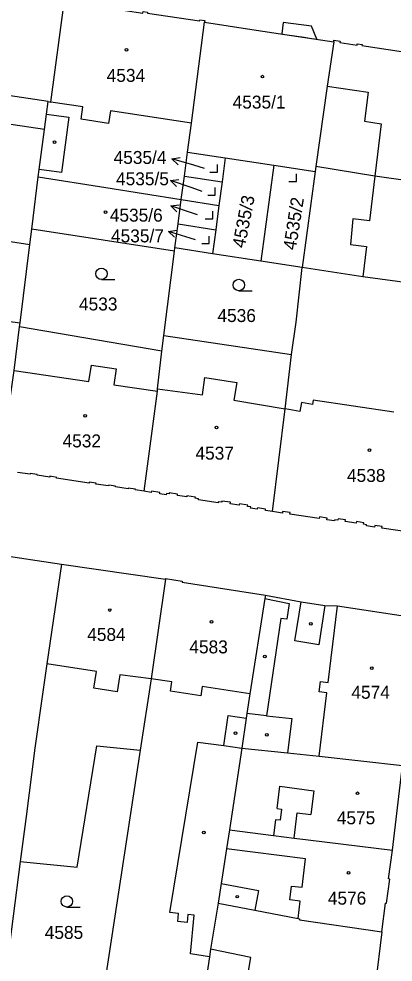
# Model space of a CAD drawing. Extents: x -756746 to -753363, y -1166406 to -1161727.
# Drawn here: x -755038 to -754988.8, y -1165988.7 to -1165864.8 of the extents above; entities that cross this region are included whole.
import ezdxf

# ---------------------------------------------------------------- set-up
doc = ezdxf.new("R2010")
doc.units = 0
for name, color, linetype in [('Hranice parcel', 7, 'Continuous'), ('Parcelní čísla', 7, 'Continuous'), ('Pop  PČ popisy', 7, 'Continuous'), ('Vnitřní kresba', 7, 'Continuous'), ('Věcná břemena k části', 7, 'Continuous'), ('Značky budov', 7, 'Continuous'), ('Značky kultur', 7, 'Continuous')]:
    doc.layers.add(name, color=color, linetype=linetype)

msp = doc.modelspace()

# ---------------------------------------------------------------- linework, layer by layer
at = {"layer": 'Hranice parcel'}
for p, q in [((-755016.22, -1165885.43), (-755015.8, -1165882.29)), ((-755015.8, -1165882.29), (-755010.85, -1165883.04)), ((-755010.85, -1165883.04), (-755011.27, -1165886.2)), ((-755010.85, -1165883.04), (-755004.48, -1165884)), ((-755004.48, -1165884), (-755006.17, -1165896.6)), ((-755004.48, -1165884), (-754999.05, -1165884.82)), ((-754999.05, -1165884.82), (-755000.73, -1165897.43)), ((-754998.96, -1165884.18), (-754999.05, -1165884.82)), ((-755016.63, -1165888.5), (-755016.22, -1165885.43)), ((-755016.22, -1165885.43), (-755011.27, -1165886.2)), ((-755011.27, -1165886.2), (-755011.68, -1165889.3)), ((-755017.05, -1165891.72), (-755016.63, -1165888.5)), ((-755016.63, -1165888.5), (-755011.68, -1165889.3)), ((-755011.68, -1165889.3), (-755012.1, -1165892.48)), ((-755036.54, -1165894.42), (-755036.29, -1165892.4)), ((-755017.51, -1165895.28), (-755036.29, -1165892.4)), ((-755017.46, -1165894.87), (-755017.05, -1165891.72)), ((-755017.05, -1165891.72), (-755012.1, -1165892.48)), ((-755012.1, -1165892.48), (-755012.52, -1165895.63)), ((-755042.72, -1165893.49), (-755036.54, -1165894.42)), ((-755037.83, -1165904.69), (-755036.54, -1165894.42)), ((-755017.51, -1165895.28), (-755017.46, -1165894.87)), ((-755012.52, -1165895.63), (-755017.46, -1165894.87)), ((-755018.94, -1165906.35), (-755017.51, -1165895.28)), ((-755006.17, -1165896.6), (-755012.52, -1165895.63)), ((-755000.73, -1165897.43), (-755006.17, -1165896.6)), ((-755052.34, -1165902.83), (-755037.83, -1165904.69)), ((-755037.9, -1165905.22), (-755037.83, -1165904.69)), ((-755019.2, -1165908.42), (-755037.9, -1165905.22)), ((-755019.2, -1165908.42), (-755018.94, -1165906.35)), ((-755018.94, -1165906.35), (-755002.13, -1165908.87)), ((-755032.37, -1165936.38), (-755018.71, -1165938.37)), ((-755008.69, -1165960.57), (-755010.3, -1165971.3)), ((-755022.02, -1165960.82), (-755026.78, -1165991.91)), ((-754988.88, -1165973.96), (-754987.57, -1165962.84)), ((-755037.8, -1165975.44), (-755039.66, -1165989.79)), ((-754990.28, -1165984.66), (-754991.66, -1165996.03))]:
    msp.add_line(p, q, dxfattribs=at)
for points in [[(-755036.29, -1165892.4), (-755035.43, -1165885.52), (-755035.31, -1165884.59), (-755034.62, -1165879.32), (-755034.36, -1165877.32), (-755034.14, -1165875.66), (-755033.78, -1165875.71), (-755031.99, -1165862.28)], [(-755031.99, -1165862.28), (-755031.37, -1165862.37), (-755031.39, -1165862.51), (-755024.56, -1165863.53), (-755024.54, -1165863.38), (-755023.97, -1165863.47), (-755024, -1165863.67), (-755021.68, -1165864.04), (-755021.64, -1165863.81), (-755021.06, -1165863.9), (-755021.08, -1165864.05), (-755014.23, -1165865.05), (-755014.21, -1165864.91), (-755013.53, -1165865.01), (-755013.57, -1165865.23)], [(-755015.8, -1165882.29), (-755015.29, -1165878.47), (-755013.57, -1165865.23)], [(-755013.57, -1165865.23), (-755007.34, -1165866.17), (-755003, -1165866.83), (-754996.6, -1165867.79)], [(-754996.6, -1165867.79), (-754997.46, -1165873.62), (-754998.96, -1165884.18)], [(-754996.6, -1165867.79), (-754996.58, -1165867.59), (-754995.76, -1165867.71), (-754995.79, -1165867.9), (-754993.52, -1165868.25), (-754993.49, -1165868.05), (-754992.86, -1165868.15), (-754992.88, -1165868.3), (-754979.91, -1165870.24), (-754979.89, -1165870.09), (-754976.29, -1165870.64), (-754976.31, -1165870.8), (-754975.99, -1165870.84), (-754975.88, -1165871.28), (-754975.76, -1165871.3)], [(-754977.88, -1165887.32), (-754991.18, -1165885.43), (-754998.96, -1165884.18)], [(-755002.13, -1165908.87), (-755001.52, -1165904.62), (-755000.73, -1165897.43)], [(-754979.76, -1165900.42), (-754992.77, -1165898.65), (-755000.73, -1165897.43)], [(-755040.42, -1165923.8), (-755038.62, -1165910.98), (-755037.9, -1165905.22)], [(-755021.52, -1165926.82), (-755019.75, -1165913.66), (-755019.77, -1165913.36), (-755019.2, -1165908.42)], [(-755004.63, -1165929.49), (-755002.99, -1165916), (-755002.13, -1165908.87)], [(-755021.52, -1165926.82), (-755022.68, -1165926.65), (-755022.67, -1165926.55), (-755023.6, -1165926.41), (-755023.62, -1165926.51), (-755025.28, -1165926.26), (-755025.27, -1165926.16), (-755026.17, -1165926.03), (-755026.18, -1165926.13), (-755027.86, -1165925.88), (-755027.84, -1165925.77), (-755028.74, -1165925.62), (-755028.76, -1165925.74), (-755033.02, -1165925.1), (-755033.01, -1165925.02), (-755033.9, -1165924.86), (-755033.92, -1165924.97), (-755035.59, -1165924.72), (-755035.58, -1165924.62), (-755036.48, -1165924.51), (-755036.49, -1165924.58), (-755038.16, -1165924.34)], [(-755004.63, -1165929.49), (-755005.57, -1165929.34), (-755005.54, -1165929.17), (-755006.63, -1165929), (-755006.65, -1165929.17), (-755007.53, -1165929.03), (-755007.51, -1165928.87), (-755007.91, -1165928.81), (-755007.89, -1165928.65), (-755008.99, -1165928.48), (-755009.01, -1165928.64), (-755010.21, -1165928.46), (-755010.18, -1165928.27), (-755011.3, -1165928.11), (-755011.32, -1165928.27), (-755011.78, -1165928.22), (-755011.8, -1165928.36), (-755014.37, -1165927.95), (-755014.35, -1165927.81), (-755014.79, -1165927.72), (-755014.77, -1165927.58), (-755015.9, -1165927.41), (-755015.92, -1165927.54), (-755017.14, -1165927.37), (-755017.11, -1165927.22), (-755018.22, -1165927.04), (-755018.24, -1165927.18), (-755018.59, -1165927.12), (-755018.62, -1165927.28), (-755019.46, -1165927.15), (-755019.43, -1165926.99), (-755020.55, -1165926.81), (-755020.58, -1165926.97), (-755021.52, -1165926.82)], [(-754986.38, -1165932.25), (-754990.25, -1165931.66), (-754990.22, -1165931.47), (-754991.21, -1165931.32), (-754991.24, -1165931.52), (-754992.3, -1165931.35), (-754992.28, -1165931.22), (-754992.67, -1165931.16), (-754992.64, -1165930.95), (-754993.6, -1165930.8), (-754993.63, -1165931.01), (-754995.07, -1165930.79), (-754995.03, -1165930.56), (-754996.02, -1165930.43), (-754996.05, -1165930.63), (-754996.45, -1165930.57), (-754996.47, -1165930.72), (-754997.51, -1165930.57), (-754997.47, -1165930.34), (-754998.47, -1165930.2), (-754998.5, -1165930.42), (-755002.36, -1165929.83), (-755002.32, -1165929.61), (-755003.31, -1165929.46), (-755003.34, -1165929.68), (-755004.63, -1165929.49)], [(-755046.81, -1165934.29), (-755041.13, -1165935.07), (-755032.37, -1165936.38)], [(-755032.37, -1165936.38), (-755034.31, -1165949.48), (-755034.88, -1165953.47), (-755035.88, -1165960.57), (-755037.03, -1165969.54), (-755037.8, -1165975.44)], [(-755018.71, -1165938.37), (-755020.59, -1165951.45), (-755022.02, -1165960.82)], [(-755018.71, -1165938.37), (-755018.7, -1165938.27), (-755016.5, -1165938.61), (-755016.52, -1165938.75), (-755005.55, -1165940.46)], [(-755005.55, -1165940.46), (-755005.63, -1165940.9), (-755007.61, -1165953.41), (-755008.01, -1165956.02), (-755008.1, -1165956.6), (-755008.69, -1165960.57)], [(-755005.55, -1165940.46), (-755000.89, -1165941.34), (-754997.77, -1165941.83), (-754996.1, -1165941.89), (-754985.14, -1165943.54)], [(-755037.8, -1165975.44), (-755030.33, -1165976.19), (-755027.73, -1165960.25), (-755022.02, -1165960.82)], [(-755008.69, -1165960.57), (-755002.68, -1165961.19), (-754998.51, -1165961.63), (-754987.57, -1165962.84)], [(-755010.3, -1165971.3), (-755010.69, -1165973.8), (-755011.39, -1165978.35), (-755011.78, -1165980.92)], [(-755010.3, -1165971.3), (-755004.5, -1165972.02), (-755001.81, -1165972.36), (-754999.97, -1165972.59), (-754988.88, -1165973.96)], [(-754990.28, -1165984.66), (-754989.79, -1165980.91), (-754989.64, -1165980.93), (-754989.23, -1165977.76), (-754989.38, -1165977.74), (-754988.88, -1165973.96)], [(-755011.78, -1165980.92), (-755012.78, -1165986.96), (-755012.93, -1165987.95), (-755013.71, -1165993.16)], [(-755011.78, -1165980.92), (-755006.97, -1165981.84), (-755001.27, -1165982.94), (-755001.08, -1165982.98), (-755001.1, -1165983.09), (-754990.28, -1165984.66)]]:
    msp.add_lwpolyline(points, dxfattribs=at)
at = {"layer": 'Pop  PČ popisy'}
for p, q in [((-755017.86, -1165883.18), (-755016.76, -1165882.98)), ((-755014.98, -1165884.01), (-755017.86, -1165883.18)), ((-755017.86, -1165883.18), (-755017.04, -1165883.94)), ((-755013.57, -1165884.42), (-755014.98, -1165884.01)), ((-755018.06, -1165886.02), (-755016.95, -1165885.88)), ((-755015.22, -1165887), (-755018.06, -1165886.02)), ((-755018.06, -1165886.02), (-755017.27, -1165886.82)), ((-755013.89, -1165887.46), (-755015.22, -1165887)), ((-755018.02, -1165889.36), (-755016.92, -1165889.2)), ((-755015.17, -1165890.29), (-755018.02, -1165889.36)), ((-755018.02, -1165889.36), (-755017.23, -1165890.15)), ((-755014.48, -1165890.53), (-755015.17, -1165890.29)), ((-755018.33, -1165892.7), (-755017.23, -1165892.52)), ((-755015.46, -1165893.58), (-755018.33, -1165892.7)), ((-755018.33, -1165892.7), (-755017.52, -1165893.47)), ((-755014.75, -1165893.8), (-755015.46, -1165893.58))]:
    msp.add_line(p, q, dxfattribs=at)
at = {"layer": 'Vnitřní kresba'}
for p, q in [((-754997.46, -1165873.62), (-754992.07, -1165874.41)), ((-755034.14, -1165875.66), (-755040.28, -1165874.74)), ((-754992.07, -1165874.41), (-754992.56, -1165878.23)), ((-755029.56, -1165876.34), (-755033.78, -1165875.71)), ((-755029.8, -1165877.98), (-755029.56, -1165876.34)), ((-755034.36, -1165877.32), (-755031.41, -1165877.71)), ((-755031.41, -1165877.71), (-755032.37, -1165884.97)), ((-755025.92, -1165876.88), (-755026.2, -1165878.54)), ((-755015.29, -1165878.47), (-755025.92, -1165876.88)), ((-755034.62, -1165879.32), (-755040.97, -1165878.36)), ((-755026.2, -1165878.54), (-755029.8, -1165877.98)), ((-754992.56, -1165878.23), (-754990.35, -1165878.56)), ((-754990.35, -1165878.56), (-754991.18, -1165885.43)), ((-755032.37, -1165884.97), (-755035.31, -1165884.59)), ((-755035.43, -1165885.52), (-755026.57, -1165886.92)), ((-754991.18, -1165885.43), (-754991.89, -1165891.32)), ((-755026.57, -1165886.92), (-755016.63, -1165888.5)), ((-754994.09, -1165891.05), (-754994.37, -1165894.44)), ((-754991.89, -1165891.32), (-754994.09, -1165891.05)), ((-754994.37, -1165894.44), (-754992.29, -1165894.69)), ((-754992.29, -1165894.69), (-754992.77, -1165898.65)), ((-755038.62, -1165910.98), (-755028.77, -1165912.42)), ((-755028.77, -1165912.42), (-755028.45, -1165910.26)), ((-755028.45, -1165910.26), (-755025.19, -1165910.76)), ((-755025.19, -1165910.76), (-755025.48, -1165912.85)), ((-755013.85, -1165914.15), (-755013.53, -1165911.89)), ((-755013.53, -1165911.89), (-755009.35, -1165912.52)), ((-755025.48, -1165912.85), (-755019.75, -1165913.66)), ((-755019.77, -1165913.36), (-755013.85, -1165914.15)), ((-755009.35, -1165912.52), (-755009.74, -1165914.85)), ((-755009.74, -1165914.85), (-755002.99, -1165916)), ((-754999.3, -1165914.86), (-754999.4, -1165915.43)), ((-754988.68, -1165916.43), (-754999.3, -1165914.86)), ((-755001.03, -1165916.34), (-755002.99, -1165916)), ((-755000.83, -1165915.18), (-755001.03, -1165916.34)), ((-754999.4, -1165915.43), (-755000.83, -1165915.18)), ((-755005.63, -1165940.9), (-755002.45, -1165941.55)), ((-755002.45, -1165941.55), (-755002.77, -1165943.63)), ((-755001.7, -1165946.48), (-755000.89, -1165941.34)), ((-754997.77, -1165941.83), (-754998.57, -1165946.97)), ((-754997.33, -1165951.92), (-754996.1, -1165941.89)), ((-755003.56, -1165943.55), (-755005.45, -1165956.3)), ((-755002.77, -1165943.63), (-755003.56, -1165943.55)), ((-754998.57, -1165946.97), (-755001.7, -1165946.48)), ((-755027.76, -1165950.51), (-755034.31, -1165949.48)), ((-755028.11, -1165952.7), (-755027.76, -1165950.51)), ((-755024.72, -1165950.94), (-755025.05, -1165953.16)), ((-755020.59, -1165951.45), (-755024.72, -1165950.94)), ((-755017.89, -1165951.86), (-755020.59, -1165951.45)), ((-755018.07, -1165953.09), (-755017.89, -1165951.86)), ((-754998.51, -1165953.16), (-754998.33, -1165951.8)), ((-754998.33, -1165951.8), (-754997.33, -1165951.92)), ((-755025.05, -1165953.16), (-755028.11, -1165952.7)), ((-755014.07, -1165953.7), (-755018.07, -1165953.09)), ((-755013.88, -1165952.46), (-755014.07, -1165953.7)), ((-755007.61, -1165953.41), (-755013.88, -1165952.46)), ((-754997.49, -1165953.28), (-754998.51, -1165953.16)), ((-754998.51, -1165961.63), (-754997.49, -1165953.28)), ((-755011.06, -1165960.23), (-755010.46, -1165956.26)), ((-755010.46, -1165956.26), (-755008.1, -1165956.6)), ((-755005.45, -1165956.3), (-755008.01, -1165956.02)), ((-755005.45, -1165956.3), (-755002.08, -1165956.68)), ((-755002.08, -1165956.68), (-755002.68, -1165961.19)), ((-755018.14, -1165982.16), (-755014.44, -1165959.75)), ((-755014.44, -1165959.75), (-755011.06, -1165960.23)), ((-755011.06, -1165960.23), (-755008.69, -1165960.57)), ((-755004.04, -1165968.5), (-755003.66, -1165965.57)), ((-755003.66, -1165965.57), (-754999.22, -1165966.15)), ((-754999.22, -1165966.15), (-754999.59, -1165969.27)), ((-755004.04, -1165968.5), (-755003.45, -1165968.57)), ((-755003.45, -1165968.57), (-755003.64, -1165970.03)), ((-755001.81, -1165972.36), (-755001.42, -1165969.06)), ((-755001.42, -1165969.06), (-754999.59, -1165969.27)), ((-755004.23, -1165969.95), (-755004.5, -1165972.02)), ((-755003.64, -1165970.03), (-755004.23, -1165969.95)), ((-755000.29, -1165975.09), (-755010.69, -1165973.8)), ((-755000.76, -1165978.83), (-755000.29, -1165975.09)), ((-755011.39, -1165978.35), (-755006.48, -1165979.27)), ((-755006.48, -1165979.27), (-755006.97, -1165981.84)), ((-755002.36, -1165980.48), (-755002.13, -1165978.66)), ((-755002.13, -1165978.66), (-755000.76, -1165978.83)), ((-755000.99, -1165980.66), (-755002.36, -1165980.48)), ((-755001.27, -1165982.94), (-755000.99, -1165980.66)), ((-755016.98, -1165982.28), (-755018.14, -1165982.16)), ((-755017.09, -1165983.34), (-755016.98, -1165982.28)), ((-755015.76, -1165982.4), (-755015.86, -1165983.46)), ((-755014.92, -1165982.48), (-755015.76, -1165982.4)), ((-755015.42, -1165987.58), (-755014.92, -1165982.48)), ((-755015.86, -1165983.46), (-755017.09, -1165983.34)), ((-755012.93, -1165987.95), (-755015.42, -1165987.58)), ((-755007.51, -1165988.06), (-755012.78, -1165986.96)), ((-755008.02, -1165991.16), (-755007.51, -1165988.06))]:
    msp.add_line(p, q, dxfattribs=at)
at = {"layer": 'Věcná břemena k části'}
msp.add_lwpolyline([(-754998.8, -1165867.46), (-754999.52, -1165865.73), (-755003.24, -1165865.26), (-755003.43, -1165866.76), (-755003, -1165866.83), (-755000.5, -1165867.2), (-754999.52, -1165867.35)], close=True, dxfattribs=at)
at = {"layer": 'Značky budov'}
for centre in [(-755023.83, -1165868.87), (-755005.97, -1165872.38), (-755033.28, -1165880.98), (-755026.58, -1165890.16), (-755029.26, -1165916.93), (-755012, -1165918.45), (-754991.91, -1165921.42), (-755026.04, -1165942.42), (-755012.66, -1165943.97), (-754999.6, -1165944.24), (-755005.66, -1165948.53), (-754991.6, -1165950.06), (-755009.5, -1165958.58), (-755005.38, -1165958.8), (-754993.46, -1165966.49), (-755013.67, -1165971.63), (-754994.63, -1165976.92), (-755009.27, -1165980.06)]:
    msp.add_circle(centre, 0.175, dxfattribs=at)
at = {"layer": 'Značky kultur'}
for p, q in [((-755011.89, -1165884.93), (-755011.89, -1165883.93)), ((-755012.89, -1165884.93), (-755011.89, -1165884.93)), ((-755001.49, -1165886.16), (-755001.49, -1165885.16)), ((-755002.49, -1165886.16), (-755001.49, -1165886.16)), ((-755012.16, -1165887.93), (-755012.16, -1165886.93)), ((-755013.16, -1165887.93), (-755012.16, -1165887.93)), ((-755012.48, -1165891.04), (-755012.48, -1165890.04)), ((-755013.48, -1165891.04), (-755012.48, -1165891.04)), ((-755012.95, -1165894.31), (-755012.95, -1165893.31)), ((-755013.95, -1165894.31), (-755012.95, -1165894.31)), ((-755027.13, -1165899.01), (-755025.38, -1165899.01)), ((-755009.07, -1165900.49), (-755007.32, -1165900.49)), ((-755031.67, -1165981.43), (-755029.92, -1165981.43))]:
    msp.add_line(p, q, dxfattribs=at)
for centre in [(-755027.13, -1165898.26), (-755009.07, -1165899.74), (-755031.67, -1165980.68)]:
    msp.add_circle(centre, 0.75, dxfattribs=at)

# ---------------------------------------------------------------- texts
at = {"layer": 'Parcelní čísla'}
for s, p in [('4534', (-755026.44, -1165873.06)), ('4535/1', (-755009.88, -1165876.57)), ('4535/4', (-755025.53, -1165883.84)), ('4535/5', (-755025.21, -1165886.64)), ('4535/6', (-755026.03, -1165891.42)), ('4535/7', (-755025.87, -1165894.14)), ('4533', (-755030.08, -1165903.08)), ('4536', (-755011.88, -1165904.6)), ('4532', (-755032.24, -1165921.06)), ('4537', (-755014.77, -1165922.67)), ('4538', (-754994.85, -1165925.6)), ('4584', (-755029, -1165946.48)), ('4583', (-755015.57, -1165948.11)), ('4574', (-754994.27, -1165954.07)), ('4575', (-754996.19, -1165970.56)), ('4576', (-754997.37, -1165981.11)), ('4585', (-755034.58, -1165985.61))]:
    msp.add_text(s, height=1.7, dxfattribs=at).set_placement(p)
for s, rotation, p in [('4535/3', 79, (-755008.29, -1165894.97)), ('4535/2', 81, (-755001.58, -1165895.23))]:
    msp.add_text(s, height=1.7, rotation=rotation, dxfattribs=at).set_placement(p)

doc.saveas('drawing.dxf')
